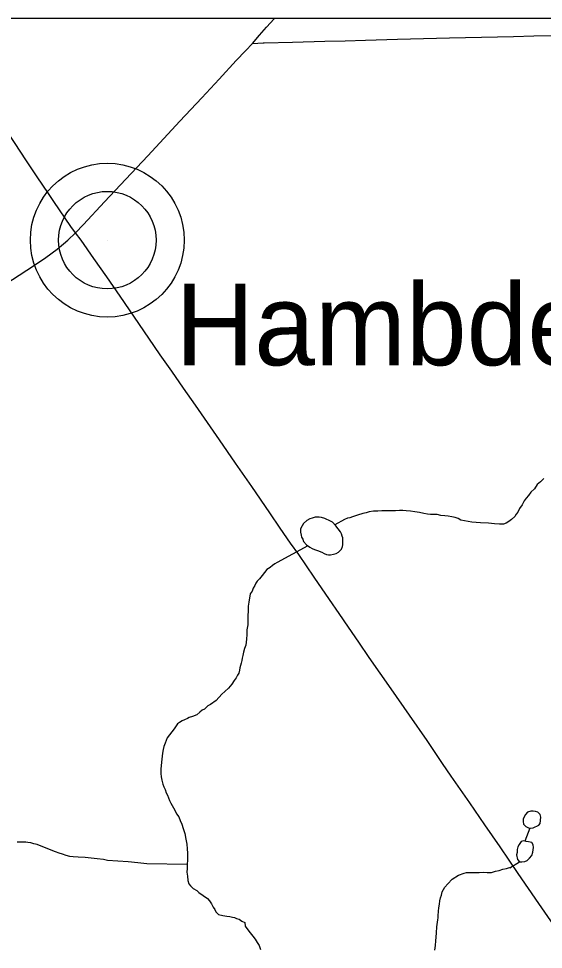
# Model space of a CAD drawing. Extents: x 103424 to 286016, y 38711 to 110967.
# Drawn here: x 160370 to 163068, y 106184 to 110967 of the extents above; entities that cross this region are included whole.
import ezdxf

# ---------------------------------------------------------------- set-up
doc = ezdxf.new("R2010")
doc.units = 0
for name, color, linetype in [('GM_X_Corporation', 7, 'Continuous'), ('GM_X_Minor_Lake', 7, 'Continuous'), ('GM_X_Minor_River', 7, 'Continuous'), ('GM_X_State_Route', 7, 'Continuous'), ('GM_X_Unincorporated', 7, 'Continuous'), ('GM_X_Unincorporated_Location', 7, 'Continuous'), ('GM_X_Unincorporated_Text', 7, 'Continuous'), ('GM_X_US_Route', 7, 'Continuous')]:
    doc.layers.add(name, color=color, linetype=linetype)

msp = doc.modelspace()

# ---------------------------------------------------------------- linework, layer by layer
at = {"layer": 'GM_X_Corporation'}
for points in [[(103423.7, 96534.8), (103423.7, 38711.2), (175679.7, 38711.2), (175679.7, 110967.2), (119699, 110967.2), (119716.9, 106542.5), (119719.8, 106322.8), (119720.8, 106006.3), (119709.7, 99445.7), (119706.4, 99064.2), (119663.9, 96690), (117026.4, 96688.2), (115542.1, 96665), (105081.7, 96574.5)], [(173175.4, 110967.2), (148354.5, 110967.2), (148366.5, 110284), (148366.4, 110242.2), (148494.2, 102114.7), (148500.5, 101714.1), (148505.8, 101377.4), (148509.9, 101119.2), (148594.2, 97294.7), (158050.5, 97608.1), (158064.2, 97608.5), (162306.4, 97749.1), (162479.3, 97753.8), (165116.9, 97825.6), (173478.4, 98058.2), (173457.5, 99090), (173443.3, 99817.2), (173398.5, 101988.3), (173365.2, 103570.9), (173327.2, 105148.6), (173218, 109584.4)]]:
    msp.add_lwpolyline(points, close=True, dxfattribs=at)
at = {"layer": 'GM_X_Minor_Lake'}
for points in [[(162000.4, 108360.9), (161984.4, 108379.8), (161974.2, 108383.7), (161964, 108389.6), (161953.9, 108393.4), (161943.7, 108397.3), (161927.5, 108403.1), (161915.3, 108404.9), (161895.1, 108404.5), (161879.1, 108400.2), (161867.1, 108395.9), (161851.1, 108387.6), (161835.2, 108373.1), (161827.3, 108360.9), (161819.5, 108344.6), (161819.8, 108328.4), (161822.1, 108312.3), (161824.3, 108302.2), (161830.6, 108292.2), (161834.8, 108280.2), (161849.3, 108262.3), (161867.6, 108250.5)], [(162000.4, 108360.9), (161984.4, 108379.8), (161974.2, 108383.7), (161964, 108389.6), (161953.9, 108393.4), (161943.7, 108397.3), (161927.5, 108403.1), (161915.3, 108404.9), (161895.1, 108404.5), (161879.1, 108400.2), (161867.1, 108395.9), (161851.1, 108387.6), (161835.2, 108373.1), (161827.3, 108360.9), (161819.5, 108344.6), (161819.8, 108328.4), (161822.1, 108312.3), (161824.3, 108302.2), (161830.6, 108292.2), (161834.8, 108280.2), (161849.3, 108262.3), (161867.6, 108250.5), (161879.9, 108244.6), (161892.1, 108238.8), (161906.3, 108233), (161928.6, 108225.3), (161940.9, 108217.5), (161953, 108213.6), (161963.2, 108211.8), (161973.3, 108212), (161989.4, 108214.3), (162003.4, 108218.6), (162015.4, 108224.9), (162029.2, 108241.3), (162035.1, 108253.5), (162036.9, 108263.6), (162036.7, 108277.8), (162036.5, 108287.9), (162036.3, 108298), (162034.1, 108308), (162029.8, 108320.1), (162025.6, 108330.1), (162000.4, 108360.9)], [(161867.6, 108250.5), (161879.9, 108244.6), (161892.1, 108238.8), (161906.3, 108233), (161928.6, 108225.3), (161940.9, 108217.5), (161953, 108213.6), (161963.2, 108211.8), (161973.3, 108212), (161989.4, 108214.3), (162003.4, 108218.6), (162015.4, 108224.9), (162029.2, 108241.3), (162035.1, 108253.5), (162036.9, 108263.6), (162036.7, 108277.8), (162036.5, 108287.9), (162036.3, 108298), (162034.1, 108308), (162029.8, 108320.1), (162025.6, 108330.1), (162000.4, 108360.9)], [(163052, 106830.8), (163054.7, 106863.6), (163051, 106877.7), (163039.1, 106888), (163027.1, 106892.3), (163015.1, 106894.5), (163003, 106894.8), (162986.8, 106889), (162976.5, 106877.1), (162968.3, 106865.2), (162964, 106853.1), (162963.8, 106841), (162965.5, 106826.9)], [(162965.5, 106826.9), (162977.3, 106814.6), (162991.3, 106808.2), (163003.3, 106806), (163015.4, 106807.8), (163043.8, 106821.4), (163052, 106830.8)], [(162953.2, 106737.5), (162943.4, 106722.4), (162937.1, 106710.4), (162932.8, 106696.4), (162932.5, 106682.3), (162930.3, 106670.2), (162933.9, 106645.9), (162945.7, 106633.6)], [(162945.7, 106633.6), (162957.7, 106633.4), (162971.9, 106635.1), (162984, 106641), (162996.3, 106652.8), (163008.7, 106666.7), (163013, 106682.8), (163017.5, 106706.9), (163015.8, 106721.1), (163008, 106733.3), (162991.9, 106735.6), (162979.9, 106737.9), (162967.9, 106742.1), (162953.2, 106737.5)]]:
    msp.add_lwpolyline(points, dxfattribs=at)
at = {"layer": 'GM_X_Minor_River'}
msp.add_line((162998, 106807), (162972.3, 106740.5), dxfattribs=at)
for points in [[(163070.1, 108603.4), (163052.2, 108586.9), (163036.3, 108572.5), (163022.6, 108550), (163002.7, 108533.5), (162990.9, 108517.1), (162979, 108502.7), (162969.2, 108488.4)], [(162969.2, 108488.4), (162959.5, 108468), (162945.7, 108449.6), (162935.9, 108431.3), (162928, 108421), (162920.2, 108408.8), (162904.3, 108392.3), (162890.4, 108382), (162876.4, 108373.6), (162862.4, 108369.3), (162842.2, 108369), (162815.9, 108370.5), (162785.6, 108374), (162745.2, 108375.3), (162723, 108376.9), (162700.8, 108378.6), (162680.5, 108382.2), (162662.3, 108386), (162644.1, 108389.7), (162629.8, 108397.5), (162613.6, 108403.3), (162597.3, 108407), (162579.1, 108410.7), (162560.9, 108412.4), (162540.7, 108414.1), (162522.5, 108417.8), (162504.3, 108419.5), (162488.2, 108419.2), (162472, 108420.9), (162453.8, 108424.6), (162431.5, 108428.3), (162407.2, 108431.9), (162385, 108435.5), (162362.7, 108437.1), (162344.5, 108438.8), (162328.4, 108438.5), (162308.2, 108438.2), (162292.1, 108437.9), (162280, 108437.7), (162267.9, 108437.5), (162255.8, 108437.2), (162237.6, 108436.9), (162217.5, 108436.5), (162195.3, 108436.2), (162173.1, 108431.7), (162157.1, 108427.4), (162139, 108423), (162112.9, 108414.5), (162096.8, 108410.1), (162086.8, 108405.9), (162072.8, 108401.6), (162060.7, 108399.4), (162044.7, 108393), (161996, 108366.2)], [(161856.9, 108257.3), (161699.5, 108172.7), (161687.6, 108164.4), (161675.6, 108156.1), (161663.7, 108145.8), (161645.7, 108135.4), (161633.9, 108121.1), (161622, 108104.7), (161608.2, 108088.3), (161596.3, 108075.9), (161590.4, 108065.7), (161584.6, 108053.5), (161576.8, 108039.2), (161571, 108025), (161561.2, 108010.7), (161553.9, 107968.1), (161550.2, 107947.8), (161550.7, 107921.6), (161549, 107899.3), (161549.4, 107877.1), (161547.9, 107850.8), (161544.3, 107826.5), (161542.7, 107802.3), (161541.1, 107778), (161537.6, 107747.6), (161531.9, 107729.3), (161526.2, 107711.1), (161522.4, 107694.8), (161518.7, 107680.6), (161516.9, 107668.5), (161515.1, 107654.3), (161511.3, 107642.1), (161507.5, 107629.9), (161505.7, 107617.8), (161501.9, 107603.6), (161496, 107593.4), (161488.2, 107579.1), (161478.4, 107564.8), (161466.6, 107546.4), (161448.8, 107525.8), (161430.9, 107509.4), (161415, 107494.9), (161385.4, 107462.1), (161357.5, 107441.4), (161343.5, 107435.1), (161325.6, 107418.6), (161313.6, 107412.3), (161301.7, 107402), (161285.8, 107389.6), (161263.7, 107381.1), (161247.7, 107374.8), (161237.7, 107370.6), (161223.6, 107364.2), (161211.7, 107358), (161197.7, 107349.6), (161187.7, 107343.4), (161170, 107316.8), (161134.5, 107271.7), (161128.7, 107257.5), (161122.9, 107243.3), (161117.1, 107227), (161113.4, 107210.7), (161109.7, 107192.5), (161108, 107176.3), (161104.5, 107145.9), (161102.8, 107127.7), (161101, 107111.5), (161101.2, 107101.5), (161101.5, 107087.3), (161103.8, 107071.2), (161106.1, 107053.1), (161112.5, 107033), (161116.8, 107018.9), (161123.1, 107004.9), (161129.5, 106988.8), (161135.7, 106976.8), (161140, 106962.8), (161146.3, 106948.7), (161152.6, 106934.7), (161158.9, 106922.7), (161167.2, 106910.7), (161173.5, 106898.7), (161181.9, 106880.7), (161194.3, 106864.8), (161200.6, 106846.7), (161209.1, 106826.6), (161215.5, 106804.5), (161224.1, 106778.4), (161230.6, 106750.3), (161235.1, 106724.1), (161237.6, 106699.9), (161238, 106677.7), (161238.3, 106659.5), (161238.6, 106643.3), (161237, 106619.1), (161237.4, 106598.9), (161235.7, 106580.7), (161238, 106560.5)], [(161237, 106619.1), (161029.1, 106623.4), (160982.6, 106628.7), (160934, 106633.8), (160827, 106640), (160806.7, 106645.7), (160774.4, 106649.1), (160744, 106652.6), (160711.7, 106656.1), (160677.3, 106657.5), (160651.1, 106659.1), (160632.9, 106660.7), (160614.6, 106666.5), (160596.4, 106672.2), (160578.1, 106677.9), (160559.8, 106685.7), (160537.5, 106693.4), (160509, 106705), (160486.6, 106714.7), (160466.3, 106722.4), (160448.1, 106726.1), (160433.9, 106731.9), (160417.7, 106733.7), (160407.6, 106735.5), (160397.5, 106735.3), (160383.4, 106735.1), (160363.2, 106734.7)], [(162543.4, 106462.7), (162547.1, 106478.9), (162560.8, 106503.4), (162576.7, 106519.9), (162598.4, 106544.5), (162632.3, 106565.3), (162660.4, 106575.9), (162672.5, 106578.2), (162737, 106579.3), (162759.2, 106579.7), (162779.4, 106578.1), (162791.5, 106578.3), (162801.6, 106578.5), (162821.7, 106584.9), (162839.8, 106589.2), (162859.8, 106595.7), (162877.9, 106600), (162894, 106604.4), (162896, 106602.4), (162945.7, 106633.6)], [(161238, 106560.5), (161240.5, 106538.3), (161244.8, 106520.2), (161253.1, 106510.3), (161267.4, 106496.4), (161285.8, 106486.6), (161296.1, 106476.7), (161341, 106445.2), (161351.3, 106433.3), (161361.7, 106417.3), (161370.1, 106401.3), (161378.3, 106389.3), (161384.6, 106377.3), (161397, 106363.4), (161419.3, 106357.7), (161441.5, 106354.1), (161455.7, 106352.3), (161469.9, 106348.5), (161480, 106346.7), (161490.2, 106342.8), (161504.3, 106339), (161518.6, 106329.2), (161532.9, 106321.4), (161535.3, 106303.2), (161553.9, 106277.3), (161574.5, 106251.4), (161586.9, 106235.5), (161597.3, 106219.5), (161607.7, 106203.5), (161614.1, 106183.4)], [(162510.1, 106179.3), (162513.7, 106203.6), (162515.3, 106227.9), (162517, 106246.1), (162518.6, 106268.3), (162520.1, 106298.7), (162523.7, 106323), (162525.5, 106335.1), (162527.3, 106345.3), (162527.1, 106355.4), (162528.7, 106379.6), (162530.4, 106397.8), (162534.1, 106416.1), (162535.8, 106432.3), (162539.6, 106448.5), (162543.4, 106462.7)]]:
    msp.add_lwpolyline(points, dxfattribs=at)
at = {"layer": 'GM_X_State_Route'}
for points in [[(160662.5, 109867), (160639, 109898.7), (160552, 110028.1), (160524.7, 110068.6), (160466.3, 110154.8), (160407.9, 110240.9), (160351.9, 110326.1), (160295.9, 110411.2), (160216.5, 110527.8), (160137, 110644.4), (160056.5, 110761.9), (160025.2, 110810), (159978.2, 110875), (159934.6, 110937.7), (159914.1, 110967.2)], [(161572.6, 110838.5), (161609.3, 110882.3), (161644.8, 110922.6), (161683.2, 110966.7), (161683.6, 110967.2)], [(162549.5, 107139.5), (162531.9, 107165.5), (162470.1, 107256.3), (162378.8, 107387.3), (162284.9, 107523), (162229, 107603.7), (162173.1, 107684.3), (162119.7, 107762.1), (162066.3, 107839.9), (162017.5, 107910.5), (161968.7, 107981.1), (161889.4, 108097), (161810, 108212.8), (161768.5, 108271.1), (161715.5, 108349), (161662.5, 108426.9), (161568.6, 108562.6), (161485.6, 108682.6), (161402.6, 108802.6), (161340.7, 108891.7), (161278.9, 108980.8), (161218.4, 109067.8), (161158, 109154.9), (161098.8, 109240), (161039.6, 109325.2), (160965.7, 109432.9), (160891.7, 109540.7), (160823, 109640.8), (160757.1, 109734.6), (160691.3, 109828.3), (160662.5, 109867)], [(162549.5, 107139.5), (162531.9, 107165.5), (162470.1, 107256.3), (162378.8, 107387.3), (162284.9, 107523), (162229, 107603.7), (162173.1, 107684.3), (162119.7, 107762.1), (162066.3, 107839.9), (162017.5, 107910.5), (161968.7, 107981.1), (161889.4, 108097), (161810, 108212.8), (161768.5, 108271.1), (161715.5, 108349), (161662.5, 108426.9), (161568.6, 108562.6), (161485.6, 108682.6), (161402.6, 108802.6), (161340.7, 108891.7), (161278.9, 108980.8), (161218.4, 109067.8), (161158, 109154.9), (161098.8, 109240), (161039.6, 109325.2), (160965.7, 109432.9), (160891.7, 109540.7), (160823, 109640.8), (160757.1, 109734.6), (160691.3, 109828.3), (160662.5, 109867)], [(163121.4, 106308.8), (163043.9, 106419.2), (162991, 106496.7), (162938.2, 106574.1), (162844.8, 106710.2), (162767.2, 106823.1), (162689.6, 106936.1), (162641.6, 107005.4), (162593.6, 107074.7), (162549.5, 107139.5)], [(163121.4, 106308.8), (163043.9, 106419.2), (162991, 106496.7), (162938.2, 106574.1), (162844.8, 106710.2), (162767.2, 106823.1), (162689.6, 106936.1), (162641.6, 107005.4), (162593.6, 107074.7), (162549.5, 107139.5)]]:
    msp.add_lwpolyline(points, dxfattribs=at)
at = {"layer": 'GM_X_Unincorporated'}
for radius in [395.3, 250.6]:
    msp.add_circle((160826.3, 109828.6), radius, dxfattribs=at)
at = {"layer": 'GM_X_Unincorporated_Location'}
msp.add_line((160826.3, 109828.6), (160826.3, 109828.6), dxfattribs=at)
at = {"layer": 'GM_X_US_Route'}
for points in [[(160338.2, 109625.9), (160447.5, 109696.2), (160511.1, 109739), (160569.1, 109782), (160623.2, 109828.4), (160662.5, 109867), (160704.3, 109908.4), (160812.6, 110025.3), (160921, 110142.1), (161033.9, 110262.5), (161116.9, 110351), (161199.9, 110439.4), (161311.9, 110560.7), (161400.4, 110656.5), (161488.9, 110752.3), (161537.3, 110801.4), (161572.6, 110838.5), (161627.4, 110842)], [(161627.4, 110842), (161632.9, 110842.4), (161778.6, 110846.9), (161943.6, 110850.8), (162048.6, 110853.3), (162153.4, 110855.8), (162318.4, 110860.7), (162451.6, 110864.6), (162584.7, 110868.5), (162749.7, 110872.2), (162914.8, 110876), (163019.1, 110878.3), (163123.3, 110880.7)], [(159275.3, 108964.7), (159350.6, 109011.7), (159490.9, 109098.7), (159631.1, 109185.8), (159717.4, 109239.3), (159803.7, 109292.9), (159940.3, 109377.5), (160077, 109462.1), (160207.6, 109544), (160338.2, 109625.9), (160447.5, 109696.2), (160511.1, 109739), (160569.1, 109782), (160623.2, 109828.4), (160662.5, 109867)]]:
    msp.add_lwpolyline(points, dxfattribs=at)

# ---------------------------------------------------------------- texts
at = {"layer": 'GM_X_Unincorporated_Text'}
msp.add_text('Hambden', height=419.6, rotation=0, dxfattribs=at).set_placement((161176.5, 109185.6))

doc.saveas('drawing.dxf')
